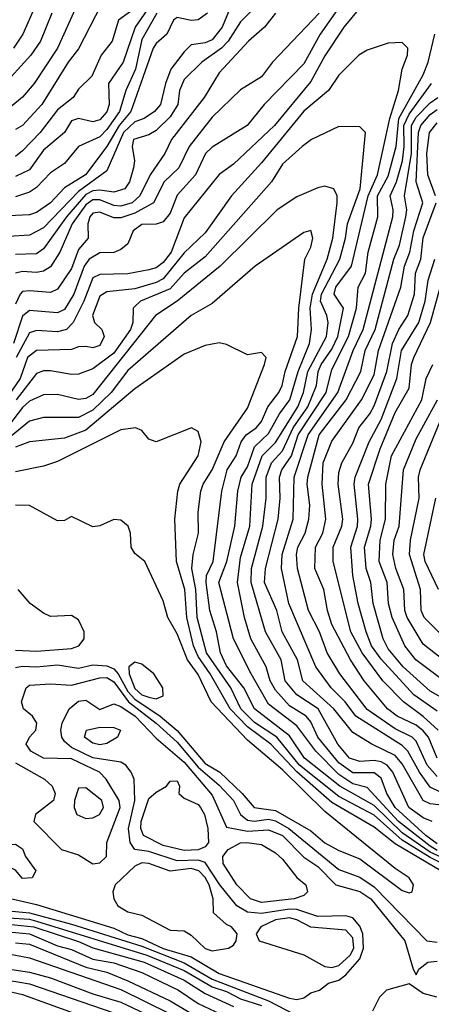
# Model space of a CAD drawing. Header units: metres. Extents: x -51132 to -49532, y -231222 to -229437.
# Tile 413 of 656: x -50537 to -50508, y -230415 to -230345. Entities that reach past the tile are written whole.
import ezdxf

# ---------------------------------------------------------------- set-up
doc = ezdxf.new("R2010")
doc.units = ezdxf.units.M
for name, color, linetype in [('CONTOUR_HALF', 8, 'Continuous'), ('CONTOUR_INDEX', 1, 'Continuous'), ('CONTOUR_INTER', 3, 'Continuous')]:
    doc.layers.add(name, color=color, linetype=linetype)

msp = doc.modelspace()

# ---------------------------------------------------------------- linework, layer by layer
at = {"layer": 'CONTOUR_HALF'}
for points, elevation in [([(-50519.5, -230343.259), (-50521.58, -230345.377), (-50522.46, -230346.759), (-50522.93, -230347.259), (-50524.325, -230348.259), (-50525.58, -230349.493), (-50525.91, -230350.259), (-50526.038, -230351.259), (-50526.58, -230352.133), (-50527.58, -230353.11), (-50528.08, -230353.425), (-50529.172, -230353.759), (-50529.288, -230354.259), (-50529.112, -230355.259), (-50529.189, -230355.759), (-50529.472, -230356.759), (-50529.807, -230357.259), (-50530.58, -230357.494), (-50531.58, -230357.346), (-50532.08, -230357.407), (-50532.58, -230357.674), (-50533.945, -230359.259), (-50535.58, -230361.535), (-50536.08, -230361.886), (-50537.58, -230361.928)], 25.5), ([(-50531.08, -230343.366), (-50533.08, -230347.313), (-50533.819, -230348.259), (-50535.697, -230351.259), (-50537.081, -230352.759), (-50537.58, -230353.038)], 28.5), ([(-50527.58, -230343.577), (-50529.066, -230345.759), (-50529.916, -230348.259), (-50530.966, -230349.759), (-50530.906, -230351.259), (-50531.08, -230351.791), (-50531.58, -230352.36), (-50532.08, -230352.489), (-50533.08, -230352.251), (-50533.58, -230352.415), (-50534.078, -230353.259), (-50535.58, -230354.522), (-50536.58, -230355.9), (-50537.58, -230356.386)], 27.5), ([(-50534.985, -230344.759), (-50535.8, -230346.759), (-50536.473, -230347.759), (-50538.58, -230350.082)], 29.5), ([(-50523.932, -230344.759), (-50524.58, -230345.23), (-50525.08, -230345.278), (-50526.08, -230345.07), (-50526.347, -230345.259), (-50526.805, -230346.259), (-50527.58, -230346.924), (-50527.786, -230347.259), (-50529.365, -230351.759), (-50530.195, -230352.759), (-50531.08, -230354.255), (-50532.606, -230356.259), (-50534.08, -230357.18), (-50535.079, -230358.259), (-50536.08, -230358.944), (-50536.58, -230359.115), (-50538.08, -230359.186)], 26.5), ([(-50515.984, -230344.759), (-50519.294, -230348.259), (-50520.08, -230349.301), (-50521.58, -230350.221), (-50523.58, -230352.152), (-50525.224, -230354.259), (-50525.954, -230355.759), (-50526.998, -230356.759), (-50527.766, -230358.259), (-50529.08, -230359), (-50530.08, -230359.331), (-50530.58, -230359.33), (-50531.58, -230358.93), (-50532.08, -230358.983), (-50532.295, -230359.259), (-50532.426, -230359.759), (-50532.416, -230360.759), (-50533.08, -230361.572), (-50533.58, -230362.937), (-50534.58, -230364.391), (-50535.08, -230364.641), (-50536.58, -230364.518), (-50537.08, -230364.569), (-50537.235, -230364.759), (-50537.58, -230365.46)], 24.5), ([(-50513.08, -230344.396), (-50514.226, -230345.759), (-50515.58, -230347.812), (-50516.58, -230349.637), (-50519.161, -230352.759), (-50522.08, -230355.517), (-50523.08, -230356.247), (-50525.58, -230359.323), (-50526.494, -230361.759), (-50527.08, -230362.491), (-50527.58, -230362.886), (-50528.08, -230363.024), (-50529.58, -230363.299), (-50531.58, -230363.363), (-50532.08, -230363.593), (-50532.711, -230365.259), (-50533.47, -230366.759), (-50533.935, -230367.259), (-50534.58, -230367.433), (-50536.08, -230367.349), (-50536.58, -230367.501), (-50537.527, -230369.259)], 23.5), ([(-50507.08, -230401.124), (-50508.08, -230401.013), (-50508.58, -230400.766), (-50510.08, -230398.17), (-50510.58, -230397.564), (-50512.234, -230396.759), (-50513.58, -230395.937), (-50514.932, -230394.259), (-50517.132, -230392.259), (-50517.528, -230390.759), (-50518.604, -230388.759), (-50518.987, -230387.259), (-50519.866, -230385.259), (-50519.789, -230384.259), (-50518.9, -230380.759), (-50518.76, -230379.259), (-50518.806, -230377.759), (-50518.637, -230377.259), (-50517.958, -230376.259), (-50517.47, -230374.759), (-50515.49, -230371.759), (-50515.08, -230370.121), (-50513.896, -230367.759), (-50513.325, -230365.759), (-50513.199, -230364.259), (-50512.683, -230363.259), (-50512.497, -230361.759), (-50511.798, -230359.259), (-50511.828, -230357.759), (-50511.08, -230356.366), (-50510.515, -230354.259), (-50510.324, -230352.259), (-50508.58, -230349.162), (-50508.243, -230348.259), (-50507.752, -230346.259)], 23.5), ([(-50507.58, -230399.057), (-50508.304, -230398.259), (-50509.08, -230396.545), (-50509.371, -230396.259), (-50510.58, -230395.663), (-50512.58, -230394.303), (-50514.514, -230391.759), (-50515.414, -230390.259), (-50515.955, -230388.759), (-50516.728, -230387.259), (-50517.513, -230384.259), (-50517.589, -230383.259), (-50517.495, -230382.759), (-50516.97, -230381.759), (-50516.706, -230380.759), (-50516.648, -230379.759), (-50516.838, -230378.259), (-50516.787, -230377.759), (-50515.99, -230374.759), (-50514.067, -230372.259), (-50513.016, -230370.259), (-50512.709, -230368.759), (-50511.999, -230367.259), (-50510.661, -230362.259), (-50510.277, -230361.259), (-50509.825, -230359.259), (-50509.752, -230358.759), (-50509.919, -230357.759), (-50509.426, -230354.759), (-50509.428, -230352.759), (-50509.08, -230352.163), (-50508.08, -230351.137), (-50507.545, -230350.759)], 24.5), ([(-50507.7, -230357.759), (-50508.244, -230356.259), (-50508.325, -230354.759), (-50508.127, -230353.259), (-50507.58, -230352.556)], 25.5), ([(-50507.58, -230403.856), (-50508.395, -230403.259), (-50510.586, -230401.259), (-50511.179, -230400.259), (-50511.58, -230399.185), (-50512.08, -230398.799), (-50513.58, -230398.799), (-50514.58, -230398.094), (-50516.071, -230396.259), (-50516.58, -230395.18), (-50516.916, -230394.759), (-50518.08, -230394.042), (-50519.08, -230392.929), (-50519.473, -230392.259), (-50519.747, -230391.259), (-50520.848, -230389.259), (-50521.3, -230387.759), (-50521.777, -230385.259), (-50521.58, -230383.486), (-50520.922, -230381.259), (-50520.754, -230378.259), (-50520.032, -230376.259), (-50519.08, -230375.298), (-50517.493, -230372.759), (-50517.093, -230371.759), (-50516.792, -230370.259), (-50515.456, -230367.759), (-50515.35, -230366.759), (-50515.425, -230366.259), (-50515.877, -230365.259), (-50515.822, -230364.759), (-50514.514, -230362.259), (-50514.098, -230360.759), (-50513.958, -230359.759), (-50513.069, -230357.259), (-50512.683, -230353.259), (-50513.08, -230352.853), (-50514.58, -230352.827), (-50516.521, -230353.759), (-50517.185, -230354.259), (-50518.58, -230355.516), (-50519.365, -230356.759), (-50524.08, -230362.104), (-50525.58, -230363.271), (-50526.58, -230364.363), (-50528.676, -230365.259), (-50529.08, -230365.628), (-50529.196, -230365.759), (-50529.218, -230366.759), (-50529.403, -230367.259), (-50530.58, -230368.938), (-50532.08, -230370.055), (-50533.08, -230370.449), (-50533.58, -230370.476), (-50535.08, -230370.202), (-50535.58, -230370.209), (-50536.08, -230370.398), (-50537.518, -230372.259)], 22.5), ([(-50507.53, -230395.759), (-50508.58, -230394.782), (-50509.978, -230393.759), (-50511.458, -230392.259), (-50512.93, -230390.259), (-50513.724, -230388.759), (-50514.991, -230383.759), (-50514.979, -230382.759), (-50514.369, -230381.259), (-50514.306, -230380.759), (-50514.628, -230378.259), (-50514.58, -230377.448), (-50514.38, -230376.759), (-50513.58, -230375.355), (-50513.149, -230374.259), (-50512.37, -230373.259), (-50512.08, -230372.689), (-50511.163, -230370.259), (-50510.768, -230368.259), (-50510.32, -230367.259), (-50509.68, -230366.259), (-50509.193, -230364.759), (-50509.134, -230363.259), (-50508.758, -230362.259), (-50508.58, -230360.744), (-50507.668, -230358.259)], 25.5), ([(-50504.58, -230406.06), (-50508.08, -230404.431), (-50510.08, -230403.059), (-50512.08, -230401.134), (-50514.512, -230399.759), (-50517.032, -230397.759), (-50518.08, -230396.165), (-50520.568, -230394.259), (-50521.327, -230392.759), (-50522.58, -230391.19), (-50522.994, -230390.259), (-50523.283, -230388.759), (-50523.758, -230387.259), (-50524.018, -230385.259), (-50523.984, -230384.759), (-50523.529, -230383.759), (-50522.892, -230378.759), (-50522.514, -230377.259), (-50521.884, -230376.259), (-50521.525, -230375.259), (-50521.168, -230374.759), (-50520.465, -230374.259), (-50520.08, -230373.804), (-50519.64, -230372.759), (-50518.85, -230371.759), (-50518.603, -230371.259), (-50518.393, -230370.259), (-50517.521, -230367.759), (-50517.436, -230365.759), (-50517.002, -230362.259), (-50516.58, -230361.418), (-50516.421, -230360.759), (-50516.58, -230360.221), (-50517.08, -230360.366), (-50520.542, -230362.759), (-50523.58, -230365.41), (-50525.08, -230366.263), (-50529.58, -230370.189), (-50530.781, -230371.759), (-50532.08, -230373.005), (-50533.08, -230373.518), (-50535.58, -230373.532), (-50536.58, -230373.776), (-50539.08, -230375.818)], 21.5), ([(-50506.58, -230393.849), (-50508.08, -230392.985), (-50510.012, -230391.259), (-50511.08, -230389.974), (-50511.432, -230389.259), (-50512.147, -230386.759), (-50512.298, -230385.259), (-50512.635, -230384.259), (-50512.756, -230382.759), (-50512.296, -230381.259), (-50512.256, -230380.759), (-50512.476, -230378.259), (-50511.646, -230375.759), (-50510.58, -230373.169), (-50509.58, -230371.429), (-50509.419, -230369.759), (-50509.258, -230369.259), (-50508.077, -230366.759), (-50506.58, -230361.366)], 26.5), ([(-50507.162, -230390.759), (-50508.58, -230389.644), (-50509.73, -230387.759), (-50509.894, -230387.259), (-50509.961, -230385.759), (-50510.523, -230384.259), (-50510.746, -230383.259), (-50510.642, -230382.259), (-50510.299, -230381.259), (-50509.981, -230377.259), (-50509.08, -230375.041), (-50507.565, -230372.259)], 27.5), ([(-50505.644, -230406.759), (-50510.58, -230403.843), (-50512.08, -230402.658), (-50515.08, -230400.921), (-50517.58, -230398.722), (-50519.417, -230396.759), (-50521.08, -230395.534), (-50522.3, -230394.259), (-50523.731, -230391.759), (-50524.58, -230390.529), (-50524.925, -230389.759), (-50525.399, -230387.759), (-50525.538, -230385.759), (-50526.134, -230383.759), (-50526.248, -230380.759), (-50526.027, -230378.759), (-50525.878, -230378.259), (-50524.579, -230376.259), (-50524.38, -230375.259), (-50524.58, -230374.51), (-50525.056, -230374.259), (-50527.58, -230375.253), (-50528.08, -230375.069), (-50528.58, -230374.454), (-50529.032, -230374.259), (-50530.08, -230374.391), (-50534.58, -230376.661), (-50535.58, -230376.998), (-50537.58, -230377.381)], 20.5), ([(-50507.502, -230385.759), (-50508.437, -230383.759), (-50508.544, -230383.259), (-50507.688, -230379.259)], 28.5), ([(-50537.58, -230390.074), (-50536.08, -230390.144), (-50533.58, -230389.967), (-50533.074, -230389.759), (-50532.687, -230389.259), (-50532.699, -230388.759), (-50533.08, -230387.928), (-50533.58, -230387.609), (-50535.08, -230387.682), (-50535.58, -230387.444), (-50536.538, -230386.759), (-50537.376, -230385.759)], 19.5), ([(-50529.08, -230390.917), (-50529.512, -230391.259), (-50529.501, -230391.759), (-50529.08, -230392.805), (-50528.58, -230393.244), (-50528.08, -230393.421), (-50527.58, -230393.535), (-50527.08, -230393.333), (-50527.099, -230392.759), (-50527.736, -230391.759), (-50528.58, -230391.062), (-50529.08, -230390.917)], 19.5), ([(-50537.58, -230398.092), (-50535.51, -230399.259), (-50534.955, -230399.759), (-50534.761, -230400.259), (-50534.863, -230400.759), (-50536.152, -230401.759), (-50536.266, -230402.259), (-50534.308, -230404.259), (-50533.08, -230404.628), (-50532.08, -230405.269), (-50531.58, -230405.194), (-50531.11, -230404.759), (-50531.075, -230403.759), (-50530.129, -230401.259), (-50530.205, -230400.759), (-50531.113, -230399.259), (-50531.59, -230398.759), (-50533.58, -230397.808), (-50535.58, -230397.768), (-50536.479, -230397.259), (-50536.82, -230396.759), (-50536.57, -230396.259), (-50536.114, -230395.759), (-50536.048, -230395.259), (-50536.355, -230394.759), (-50537.012, -230394.259), (-50537.141, -230393.759), (-50536.818, -230392.759), (-50536.58, -230392.559), (-50535.08, -230392.47), (-50533.58, -230392.553), (-50531.58, -230392.048), (-50531.08, -230392.029), (-50530.58, -230392.316), (-50529.53, -230393.759), (-50527.58, -230395.259), (-50526.08, -230396.615), (-50524.58, -230398.406), (-50523.08, -230399.669), (-50522.08, -230400.758), (-50521.578, -230401.759), (-50521.08, -230402.172), (-50520.58, -230402.241), (-50519.58, -230402.096), (-50519.08, -230402.212), (-50518.13, -230402.759), (-50514.58, -230405.672), (-50513.08, -230406.223), (-50512.08, -230406.9), (-50508.32, -230410.759), (-50507.58, -230410.836)], 20.5), ([(-50532.518, -230395.759), (-50531.58, -230395.554), (-50530.58, -230395.57), (-50530.106, -230395.759), (-50530.327, -230396.259), (-50531.08, -230396.706), (-50531.58, -230396.801), (-50532.08, -230396.685), (-50532.663, -230396.259), (-50532.518, -230395.759)], 21.5), ([(-50526.846, -230399.759), (-50526.58, -230399.386), (-50526.08, -230399.368), (-50525.914, -230399.759), (-50525.96, -230400.259), (-50525.58, -230400.601), (-50524.58, -230401.056), (-50524.426, -230401.259), (-50524.136, -230401.759), (-50523.886, -230402.759), (-50523.854, -230403.759), (-50524.08, -230404.063), (-50524.58, -230404.278), (-50525.58, -230404.325), (-50527.08, -230403.957), (-50528.479, -230403.259), (-50528.654, -230402.759), (-50528.639, -230402.259), (-50528.08, -230400.624), (-50527.58, -230400.163), (-50526.846, -230399.759)], 21.5), ([(-50521.132, -230403.759), (-50520.08, -230403.894), (-50519.08, -230404.489), (-50518.58, -230404.938), (-50517.58, -230406.247), (-50516.922, -230406.759), (-50516.816, -230407.259), (-50517.08, -230407.534), (-50517.759, -230407.759), (-50520.08, -230408.02), (-50520.853, -230407.759), (-50521.839, -230406.759), (-50522.807, -230405.259), (-50522.824, -230404.759), (-50522.448, -230404.259), (-50521.58, -230403.78), (-50521.132, -230403.759)], 21.5), ([(-50528.58, -230405.206), (-50529.08, -230405.431), (-50530.494, -230406.759), (-50530.656, -230407.259), (-50530.579, -230407.759), (-50530.284, -230408.259), (-50529.58, -230408.679), (-50528.58, -230408.915), (-50526.58, -230410), (-50525.58, -230410.048), (-50525.08, -230410.347), (-50524.08, -230411.285), (-50523.58, -230411.47), (-50522.426, -230411.259), (-50522.08, -230411.049), (-50521.888, -230410.759), (-50521.812, -230410.259), (-50522.204, -230409.759), (-50522.58, -230409.577), (-50523.494, -230408.759), (-50523.513, -230407.759), (-50523.811, -230406.759), (-50524.08, -230406.248), (-50524.538, -230405.759), (-50525.08, -230405.607), (-50526.58, -230405.792), (-50528.08, -230405.251), (-50528.58, -230405.206)], 20.5), ([(-50538.08, -230408.623), (-50536.58, -230408.751), (-50533.58, -230409.563), (-50528.58, -230411.139), (-50525.58, -230412.305), (-50523.58, -230413.466), (-50519.58, -230415.011), (-50515.236, -230417.259)], 21.5), ([(-50519.08, -230409.258), (-50520.14, -230409.759), (-50520.465, -230410.259), (-50520.245, -230410.759), (-50517.08, -230411.755), (-50515.58, -230412.585), (-50515.08, -230412.656), (-50514.58, -230412.494), (-50513.786, -230411.759), (-50513.523, -230411.259), (-50513.58, -230410.538), (-50514.08, -230409.989), (-50516.58, -230409.787), (-50517.58, -230409.255), (-50518.08, -230409.123), (-50519.08, -230409.258)], 20.5), ([(-50538.08, -230409.575), (-50536.271, -230409.759), (-50533.08, -230410.797), (-50532.08, -230411.24), (-50528.422, -230412.259), (-50525.58, -230413.557), (-50524.08, -230414.483), (-50522.08, -230415.409)], 22.5), ([(-50537.58, -230410.885), (-50536.58, -230410.983), (-50532.58, -230412.628), (-50531.08, -230412.981), (-50529.58, -230413.584), (-50526.58, -230415.006), (-50524.58, -230416.207)], 23.5), ([(-50538.58, -230412.667), (-50536.58, -230412.983), (-50535.08, -230413.39), (-50532.08, -230414.528), (-50530.08, -230415.111), (-50526.624, -230416.759)], 24.5), ([(-50542.58, -230413.286), (-50537.08, -230414.576), (-50531.58, -230416.551)], 25.5)]:
    msp.add_lwpolyline(points, dxfattribs=dict(at, elevation=elevation))
at = {"layer": 'CONTOUR_INDEX'}
for points, elevation in [([(-50536.182, -230344.259), (-50537.046, -230346.259), (-50537.711, -230347.259)], 30), ([(-50519.08, -230344.756), (-50519.858, -230345.759), (-50521, -230346.759), (-50523.08, -230349.015), (-50524.165, -230350.759), (-50526.478, -230353.759), (-50526.95, -230354.759), (-50527.989, -230356.259), (-50528.725, -230357.759), (-50529.278, -230358.259), (-50530.08, -230358.502), (-50530.58, -230358.448), (-50531.58, -230358.049), (-50532.08, -230358.052), (-50532.58, -230358.388), (-50533.534, -230359.759), (-50534.414, -230361.759), (-50535.08, -230362.798), (-50535.58, -230363.121), (-50536.08, -230363.208), (-50537.08, -230363.137), (-50537.58, -230363.262)], 25), ([(-50507.582, -230397.759), (-50508.215, -230396.259), (-50508.58, -230395.814), (-50509.08, -230395.406), (-50510.426, -230394.759), (-50511.121, -230394.259), (-50512.782, -230392.259), (-50513.759, -230390.759), (-50515.079, -230388.259), (-50515.39, -230387.259), (-50515.64, -230385.759), (-50516.29, -230384.259), (-50516.252, -230382.759), (-50515.725, -230381.759), (-50515.5, -230380.759), (-50515.763, -230378.259), (-50515.699, -230376.759), (-50515.08, -230375.199), (-50512.977, -230372.259), (-50512.08, -230370.489), (-50511.757, -230368.759), (-50510.17, -230364.259), (-50509.924, -230362.759), (-50509.541, -230361.759), (-50509.258, -230360.259), (-50508.616, -230358.259), (-50509.075, -230356.759), (-50508.912, -230353.259), (-50508.761, -230352.759), (-50508.08, -230351.97), (-50507.58, -230351.617)], 25), ([(-50537.58, -230391.311), (-50537.08, -230391.213), (-50536.08, -230391.271), (-50534.58, -230391.124), (-50533.08, -230391.349), (-50532.08, -230391.129), (-50531.08, -230391.184), (-50530.58, -230391.407), (-50530.273, -230391.759), (-50529.58, -230393.013), (-50529.08, -230393.568), (-50527.297, -230394.759), (-50526.08, -230395.777), (-50524.08, -230398.144), (-50523.048, -230398.759), (-50521.453, -230400.259), (-50520.594, -230401.259), (-50519.08, -230401.487), (-50516.58, -230402.932), (-50515.58, -230403.776), (-50514.58, -230404.328), (-50513.08, -230404.923), (-50510.08, -230407.173), (-50509.58, -230407.341), (-50509.373, -230407.259), (-50509.28, -230406.759), (-50509.571, -230406.259), (-50510.58, -230405.597), (-50515.58, -230401.558), (-50518.58, -230398.59), (-50521.08, -230396.467), (-50523.658, -230393.759), (-50524.58, -230391.805), (-50525.342, -230390.759), (-50526.08, -230388.922), (-50526.749, -230387.759), (-50527.08, -230386.561), (-50528.364, -230383.759), (-50529.08, -230383.189), (-50529.358, -230382.759), (-50529.383, -230381.759), (-50529.556, -230381.259), (-50530.08, -230380.825), (-50530.58, -230380.785), (-50531.58, -230381.228), (-50532.08, -230381.311), (-50533.58, -230380.565), (-50534.08, -230380.851), (-50534.58, -230380.876), (-50536.58, -230379.777), (-50537.58, -230379.75)], 20), ([(-50533.08, -230399.89), (-50533.376, -230400.759), (-50533.407, -230401.259), (-50533.201, -230401.759), (-50532.58, -230402.051), (-50532.08, -230401.999), (-50531.594, -230401.759), (-50531.311, -230401.259), (-50531.437, -230400.759), (-50532.58, -230399.871), (-50533.08, -230399.89)], 20), ([(-50539.08, -230413.372), (-50536.58, -230413.811), (-50530.58, -230415.862)], 25)]:
    msp.add_lwpolyline(points, dxfattribs=dict(at, elevation=elevation))
at = {"layer": 'CONTOUR_INTER'}
for points, elevation in [([(-50533.237, -230344.259), (-50534.574, -230347.259), (-50536.248, -230349.759), (-50537.08, -230350.749), (-50538.58, -230352.007)], 29), ([(-50522.262, -230344.259), (-50522.871, -230345.759), (-50523.58, -230346.653), (-50524.08, -230346.876), (-50525.08, -230347.016), (-50525.58, -230347.524), (-50526.522, -230348.759), (-50526.905, -230349.759), (-50527.261, -230351.259), (-50527.686, -230351.759), (-50528.431, -230352.259), (-50529.08, -230352.506), (-50529.901, -230353.259), (-50531.08, -230355.974), (-50533.08, -230357.439), (-50535.58, -230360.027), (-50536.58, -230360.558), (-50538.08, -230360.652)], 26), ([(-50514.522, -230344.259), (-50515.906, -230346.259), (-50517.08, -230348.365), (-50519.882, -230351.259), (-50521.098, -230352.759), (-50523.58, -230354.29), (-50524.073, -230354.759), (-50524.783, -230356.259), (-50526.08, -230357.714), (-50526.58, -230358.996), (-50527.08, -230359.617), (-50527.58, -230359.775), (-50528.58, -230359.794), (-50529.194, -230360.259), (-50529.58, -230361.175), (-50530.08, -230361.573), (-50530.58, -230361.785), (-50531.58, -230361.82), (-50532.323, -230362.259), (-50532.682, -230362.759), (-50533.42, -230364.759), (-50534.08, -230365.833), (-50534.58, -230366.082), (-50536.58, -230365.909), (-50537.08, -230366.316), (-50537.707, -230368.259)], 24), ([(-50528.875, -230344.259), (-50530.255, -230345.259), (-50530.699, -230346.759), (-50531.491, -230347.759), (-50532.139, -230349.259), (-50533.08, -230350.179), (-50533.482, -230350.759), (-50534.58, -230351.641), (-50535.814, -230353.259), (-50537.08, -230354.56), (-50537.58, -230354.95)], 28), ([(-50527.534, -230344.759), (-50528.58, -230346.639), (-50529.033, -230348.759), (-50529.718, -230350.259), (-50530.171, -230351.759), (-50531.08, -230353.051), (-50531.58, -230353.561), (-50533.094, -230354.259), (-50534.08, -230355.453), (-50535.08, -230356.134), (-50536.08, -230357.167), (-50536.58, -230357.503), (-50537.58, -230357.821)], 27), ([(-50507.953, -230402.259), (-50508.58, -230402.01), (-50509.617, -230401.259), (-50510.752, -230398.759), (-50511.151, -230398.259), (-50511.58, -230398.009), (-50512.08, -230397.92), (-50513.08, -230398.003), (-50513.819, -230397.759), (-50514.662, -230396.759), (-50516.058, -230394.259), (-50517.58, -230393.249), (-50518.402, -230392.259), (-50518.686, -230390.759), (-50519.785, -230388.759), (-50520.817, -230385.259), (-50520.793, -230384.259), (-50519.98, -230381.259), (-50519.747, -230379.259), (-50519.74, -230377.759), (-50519.373, -230376.759), (-50518.58, -230375.896), (-50517.837, -230374.259), (-50516.79, -230372.759), (-50516.18, -230371.259), (-50516.044, -230370.259), (-50515.841, -230369.759), (-50515.08, -230368.674), (-50514.644, -230367.759), (-50514.261, -230365.759), (-50514.909, -230364.759), (-50514.801, -230364.259), (-50513.684, -230362.759), (-50512.496, -230357.759), (-50511.823, -230356.259), (-50510.945, -230352.259), (-50510.339, -230350.259), (-50510.073, -230348.759), (-50509.705, -230347.759), (-50509.683, -230347.259), (-50510.08, -230346.849), (-50511.08, -230346.91), (-50512.58, -230347.4), (-50513.167, -230347.759), (-50514.58, -230349.17), (-50515.316, -230350.259), (-50517.08, -230351.744), (-50520.08, -230355.4), (-50522.206, -230357.759), (-50524.08, -230360.393), (-50525.58, -230361.821), (-50527.08, -230363.658), (-50527.58, -230363.934), (-50529.08, -230364.381), (-50531.08, -230364.583), (-50531.58, -230364.886), (-50532.102, -230366.259), (-50531.95, -230366.759), (-50531.433, -230367.259), (-50531.262, -230367.759), (-50531.58, -230368.411), (-50532.08, -230368.58), (-50532.58, -230368.468), (-50533.08, -230368.495), (-50533.58, -230368.693), (-50536.08, -230368.764), (-50536.707, -230369.259), (-50537.237, -230370.759), (-50538.08, -230371.954)], 23), ([(-50506.58, -230400.552), (-50508.08, -230399.826), (-50508.853, -230398.759), (-50509.67, -230397.259), (-50510.08, -230396.85), (-50513.383, -230394.759), (-50514.124, -230393.759), (-50515.122, -230392.759), (-50516.224, -230391.259), (-50518.145, -230386.759), (-50518.649, -230384.259), (-50518.621, -230383.259), (-50517.841, -230380.759), (-50517.747, -230377.759), (-50516.759, -230374.759), (-50514.663, -230371.759), (-50513.566, -230368.759), (-50512.857, -230367.259), (-50510.742, -230359.259), (-50510.717, -230358.759), (-50510.922, -230357.759), (-50510.476, -230356.759), (-50510.057, -230355.259), (-50509.926, -230354.259), (-50509.96, -230352.759), (-50509.58, -230351.953), (-50507.989, -230349.759)], 24), ([(-50507.58, -230404.328), (-50508.08, -230404.025), (-50510.331, -230402.259), (-50512.58, -230399.852), (-50513.58, -230399.581), (-50514.58, -230398.912), (-50516.215, -230397.259), (-50517.58, -230395.463), (-50519.58, -230393.925), (-50520.825, -230391.759), (-50522.066, -230389.259), (-50523.119, -230385.259), (-50522.536, -230383.759), (-50521.98, -230381.259), (-50521.768, -230378.759), (-50521.524, -230377.759), (-50521.08, -230377.027), (-50520.58, -230375.612), (-50519.58, -230374.663), (-50518.796, -230373.259), (-50518.061, -230372.259), (-50517.483, -230370.259), (-50516.67, -230368.259), (-50516.53, -230367.259), (-50516.61, -230365.759), (-50516.453, -230364.759), (-50515.419, -230362.259), (-50515, -230360.759), (-50514.69, -230358.259), (-50514.695, -230357.759), (-50514.945, -230357.259), (-50515.58, -230357.071), (-50516.08, -230357.193), (-50517.58, -230357.834), (-50518.977, -230358.759), (-50523.022, -230362.759), (-50526.08, -230365.241), (-50527.607, -230366.259), (-50532.08, -230371.879), (-50532.58, -230372.179), (-50533.08, -230372.25), (-50534.58, -230371.898), (-50535.58, -230371.923), (-50536.58, -230372.366), (-50537.08, -230372.822), (-50538.08, -230374.122)], 22), ([(-50507.58, -230394.423), (-50509.25, -230393.259), (-50511.58, -230390.721), (-50512.249, -230389.759), (-50512.641, -230388.759), (-50513.211, -230386.759), (-50513.576, -230384.759), (-50513.737, -230382.759), (-50513.246, -230381.259), (-50513.231, -230380.759), (-50513.5, -230378.259), (-50513.422, -230377.759), (-50512.421, -230375.259), (-50511.58, -230373.675), (-50510.46, -230370.759), (-50510.128, -230368.759), (-50508.906, -230366.759), (-50508.433, -230365.259), (-50508.224, -230363.759), (-50507.746, -230362.259)], 26), ([(-50505.08, -230406.336), (-50508.08, -230404.816), (-50510.08, -230403.578), (-50512.08, -230401.809), (-50514.58, -230400.483), (-50517.37, -230398.259), (-50518.994, -230396.259), (-50520.58, -230395.211), (-50521.544, -230394.259), (-50522.268, -230392.759), (-50523.987, -230390.259), (-50524.659, -230387.759), (-50524.752, -230385.759), (-50525.025, -230384.259), (-50524.932, -230383.259), (-50524.564, -230381.759), (-50524.587, -230380.259), (-50524.393, -230378.759), (-50524.226, -230378.259), (-50523.58, -230377.247), (-50522.743, -230375.259), (-50521.08, -230372.863), (-50519.873, -230369.759), (-50519.759, -230369.259), (-50520.08, -230368.911), (-50521.08, -230369.059), (-50522.58, -230368.343), (-50523.08, -230368.225), (-50524.08, -230368.403), (-50525.58, -230369.015), (-50529.08, -230371.476), (-50532.58, -230374.422), (-50534.08, -230374.998), (-50536.58, -230375.259), (-50537.58, -230375.625)], 21), ([(-50503.58, -230394.916), (-50509.116, -230390.759), (-50509.884, -230389.759), (-50510.801, -230387.759), (-50511.053, -230386.759), (-50511.153, -230385.259), (-50511.714, -230383.759), (-50511.646, -230382.259), (-50511.261, -230380.759), (-50511.252, -230378.259), (-50510.842, -230376.259), (-50508.67, -230372.259), (-50508.363, -230370.759), (-50507.895, -230369.759)], 27), ([(-50505.484, -230390.759), (-50508.522, -230387.759), (-50508.728, -230387.259), (-50508.765, -230385.759), (-50509.553, -230383.259), (-50509.488, -230382.259), (-50508.879, -230379.259), (-50508.912, -230377.759), (-50508.796, -230377.259), (-50507.157, -230373.259)], 28), ([(-50539.08, -230407.484), (-50536.08, -230408.176), (-50530.58, -230409.857), (-50529.58, -230410.317), (-50528.58, -230410.581), (-50527.08, -230411.305), (-50525.08, -230411.894), (-50523.08, -230413.084), (-50518.08, -230414.818), (-50517.58, -230414.919), (-50517.08, -230414.798), (-50516.58, -230414.443), (-50515.957, -230414.259), (-50515.306, -230413.759), (-50514.58, -230413.554), (-50514.08, -230413.176), (-50513.08, -230412.032), (-50512.827, -230411.259), (-50512.873, -230410.259), (-50513.08, -230409.71), (-50513.58, -230409.106), (-50514.08, -230408.979), (-50516.08, -230409.024), (-50517.58, -230408.53), (-50518.08, -230408.502), (-50520.08, -230408.816), (-50521.08, -230408.707), (-50521.84, -230408.259), (-50523.054, -230406.759), (-50524.08, -230405.176), (-50524.58, -230405.005), (-50526.08, -230405.058), (-50528.08, -230404.398), (-50529.08, -230404.243), (-50529.429, -230403.759), (-50529.542, -230402.759), (-50529.089, -230400.759), (-50529.13, -230399.259), (-50529.356, -230398.759), (-50529.734, -230398.259), (-50530.08, -230398.033), (-50532.08, -230397.731), (-50533.58, -230397.008), (-50534.08, -230396.564), (-50534.267, -230396.259), (-50534.348, -230395.759), (-50534.249, -230395.259), (-50533.747, -230394.259), (-50533.08, -230393.701), (-50532.58, -230393.639), (-50531.58, -230394.29), (-50530.58, -230393.883), (-50530.08, -230394.074), (-50529.065, -230394.759), (-50527.58, -230396.339), (-50525.58, -230398.038), (-50523.58, -230400.393), (-50522.58, -230402.672), (-50521.08, -230402.957), (-50519.58, -230402.865), (-50518.581, -230403.259), (-50517.08, -230404.802), (-50516.08, -230405.468), (-50514.802, -230406.759), (-50513.08, -230407.23), (-50512.305, -230407.759), (-50509.898, -230410.759), (-50509.304, -230412.759), (-50509.08, -230413.163), (-50508.894, -230412.759), (-50508.247, -230412.259), (-50507.58, -230412.199)], 21), ([(-50538.955, -230404.259), (-50538.08, -230403.927), (-50537.58, -230403.882), (-50537.08, -230404.194), (-50536.859, -230404.759), (-50536.121, -230405.759), (-50536.39, -230406.259), (-50537.08, -230406.305), (-50537.58, -230405.729), (-50539.47, -230404.759), (-50538.955, -230404.259)], 21), ([(-50538.08, -230409.109), (-50536.58, -230409.198), (-50536.08, -230409.34), (-50528.236, -230411.759), (-50525.58, -230412.858), (-50523.58, -230414.024), (-50522.58, -230414.354), (-50521.58, -230414.881), (-50520.08, -230415.342)], 22), ([(-50538.08, -230410.117), (-50536.567, -230410.259), (-50534.58, -230411.098), (-50533.58, -230411.362), (-50532.08, -230412.048), (-50530.58, -230412.322), (-50528.58, -230412.995), (-50525.972, -230414.259), (-50524.58, -230415.2), (-50522.58, -230416.146)], 23), ([(-50539.58, -230411.38), (-50536.58, -230411.956), (-50530.08, -230414.212), (-50526.58, -230415.936)], 24), ([(-50507.622, -230414.759), (-50508.58, -230414.49), (-50509.58, -230413.797), (-50511.189, -230414.259), (-50511.701, -230414.759), (-50512.196, -230415.759)], 21)]:
    msp.add_lwpolyline(points, dxfattribs=dict(at, elevation=elevation))

doc.saveas('drawing.dxf')
